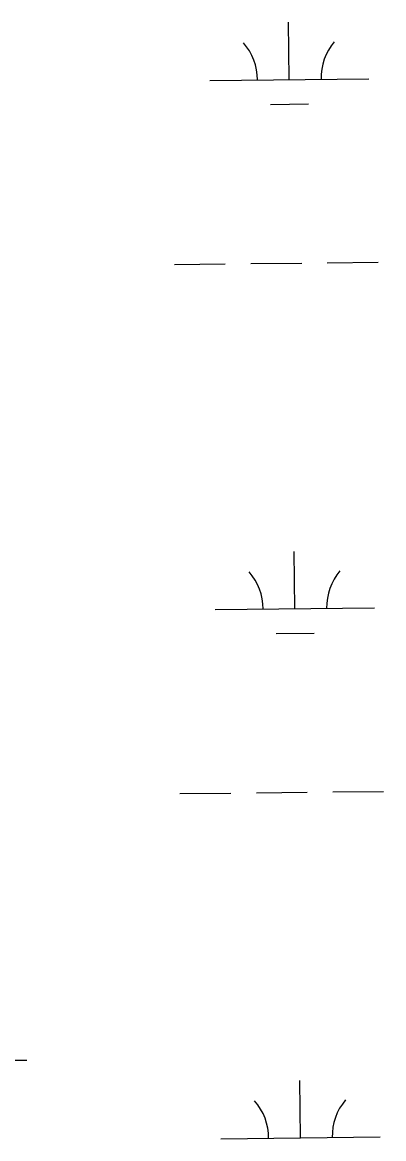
# Model space of a CAD drawing. Extents: x 3734862 to 3772949, y 391520 to 417239.
# Drawn here: x 3749550 to 3749778, y 412932 to 413634 of the extents above; entities that cross this region are included whole.
import ezdxf

# ---------------------------------------------------------------- set-up
doc = ezdxf.new("R2010")
doc.units = 0
doc.layers.add('V-WETL-SWMP', color=7, linetype='Continuous')

msp = doc.modelspace()

# ---------------------------------------------------------------- linework, layer by layer
at = {"layer": 'V-WETL-SWMP'}
for p, q in [((3749718.2, 413598.1), (3749717.82, 413634.1)), ((3749668.2, 413597.57), (3749768.19, 413598.63)), ((3749706.36, 413582.54), (3749730.36, 413582.8)), ((3749646.01, 413481.9), (3749678.01, 413482.24)), ((3749694.01, 413482.41), (3749726.01, 413482.74)), ((3749742.01, 413482.91), (3749774, 413483.25)), ((3749721.71, 413265.44), (3749721.33, 413301.44)), ((3749671.71, 413264.92), (3749771.71, 413265.97)), ((3749709.87, 413249.89), (3749733.87, 413250.14)), ((3749649.53, 413149.24), (3749681.52, 413149.58)), ((3749697.52, 413149.75), (3749729.52, 413150.09)), ((3749745.52, 413150.26), (3749777.52, 413150.59)), ((3749521.38, 412981.38), (3749553.38, 412981.72)), ((3749725.22, 412932.79), (3749724.84, 412968.79)), ((3749675.23, 412932.26), (3749775.22, 412933.32))]:
    msp.add_line(p, q, dxfattribs=at)
for centre, start, end in [((3749773.43, 413599.16), 139.83336, 181.37702), ((3749662.95, 413597.99), 359.83336, 41.37702), ((3749666.47, 413265.33), 359.83336, 41.37702), ((3749776.94, 413266.5), 139.83336, 181.37702), ((3749669.98, 412932.68), 359.83336, 41.37702), ((3749780.46, 412933.85), 139.83336, 181.37702)]:
    msp.add_arc(centre, 35.25, start, end, dxfattribs=at)

doc.saveas('drawing.dxf')
